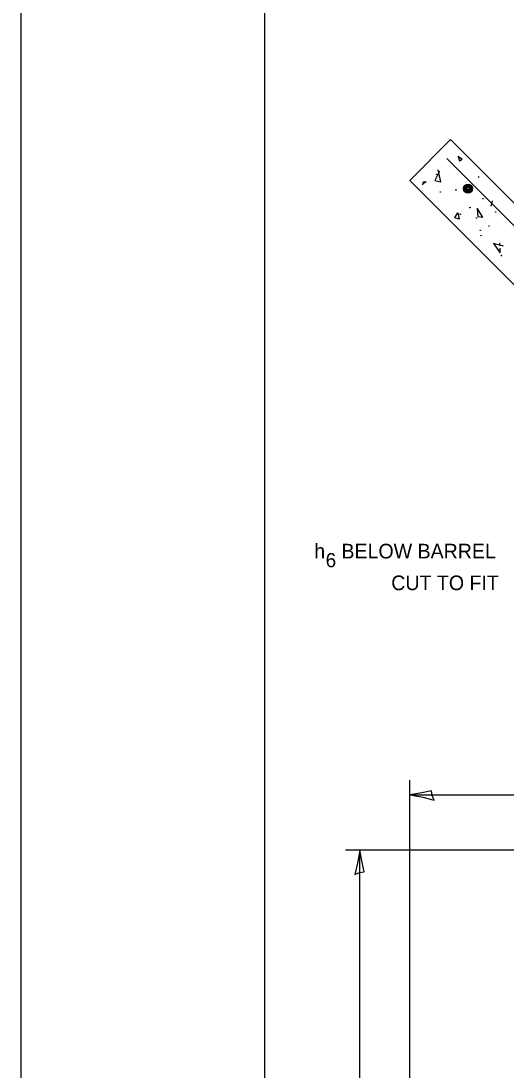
# Model space of a CAD drawing. Extents: x 2133490 to 2172050, y 2138301 to 2145980.
# Drawn here: x 2136350.1 to 2136549.1, y 2144806.7 to 2145236.7 of the extents above; entities that cross this region are included whole.
import ezdxf

# ---------------------------------------------------------------- set-up
doc = ezdxf.new("R2010")
doc.units = 0
for name, color, linetype in [('Level 40', 7, 'Continuous'), ('Level 63', 7, 'Continuous'), ('ROW_PR_Notes', 7, 'Continuous'), ('Sheets_50 Reference Boundary', 7, 'Continuous'), ('Sheets_General Details', 7, 'Continuous'), ('Sheets_Printer Plotting Border', 7, 'Continuous')]:
    doc.layers.add(name, color=color, linetype=linetype)

msp = doc.modelspace()

# ---------------------------------------------------------------- linework, layer by layer
at = {"layer": 'Level 40'}
for centre, radius in [((2136520.63, 2145173.86), 0.0947), ((2136533.48, 2145168.01), 1.89), ((2136533.48, 2145168.01), 1.42), ((2136533.48, 2145168.01), 0.947), ((2136522.14, 2145166.61), 0.0947), ((2136528.49, 2145167.51), 0.0947), ((2136533.48, 2145168.01), 0.473), ((2136534.23, 2145160.26), 0.0947), ((2136539.68, 2145163.89), 0.0947), ((2136530.3, 2145157.54), 0.0947), ((2136536.95, 2145156.03), 0.0947), ((2136544.81, 2145158.44), 0.0947), ((2136542.09, 2145152.7), 0.0947), ((2136538.47, 2145150.89), 0.0947), ((2136538.77, 2145148.77), 0.0947), ((2136547.23, 2145140.61), 0.0947)]:
    msp.add_circle(centre, radius, dxfattribs=at)
at = {"layer": 'Level 63'}
for points in [[(2136519.59, 2144917.4), (2136518.77, 2144919.32), (2136518.46, 2144921.17), (2136514.59, 2144920.36), (2136509.59, 2144919.49), (2136514.92, 2144918.52)], [(2136487.08, 2144886.84), (2136489, 2144887.66), (2136490.84, 2144887.97), (2136490.04, 2144891.84), (2136489.17, 2144896.84), (2136488.2, 2144891.51)]]:
    msp.add_lwpolyline(points, close=True, dxfattribs=at)
at = {"layer": 'ROW_PR_Notes'}
for p, q in [((2136509.59, 2145171.38), (2136526.33, 2145188.11)), ((2136658.56, 2145055.88), (2136526.33, 2145188.11)), ((2136574.32, 2145130.76), (2136524.75, 2145180.34)), ((2136531.14, 2145180.13), (2136529.24, 2145181.16)), ((2136529.41, 2145181.16), (2136529.93, 2145179.44)), ((2136529.93, 2145179.44), (2136531.14, 2145180.13)), ((2136521.77, 2145175.19), (2136519.83, 2145171.31)), ((2136522.32, 2145170.76), (2136521.21, 2145175.74)), ((2136537.69, 2145173.05), (2136538.04, 2145172.71)), ((2136642.13, 2145038.84), (2136509.59, 2145171.38)), ((2136516.31, 2145170.87), (2136514.77, 2145169.8)), ((2136514.97, 2145169.53), (2136515.17, 2145170.87)), ((2136515.17, 2145170.87), (2136516.31, 2145170.87)), ((2136519.83, 2145171.31), (2136522.32, 2145170.76)), ((2136543.39, 2145167.01), (2136543.39, 2145167.01)), ((2136543.35, 2145163.01), (2136542.8, 2145160.8)), ((2136528.1, 2145156.13), (2136529.24, 2145158.07)), ((2136529.84, 2145155.53), (2136528.1, 2145156)), ((2136529.24, 2145158.07), (2136529.84, 2145155.53)), ((2136539.48, 2145156.37), (2136537.26, 2145159.96)), ((2136537.26, 2145159.69), (2136537.54, 2145156.64)), ((2136537.54, 2145156.64), (2136539.48, 2145156.37)), ((2136548.06, 2145144.46), (2136543.9, 2145145.57)), ((2136543.9, 2145145.57), (2136546.67, 2145141.7)), ((2136546.45, 2145145.62), (2136546.58, 2145144.55)), ((2136546.67, 2145141.7), (2136546.67, 2145143.64)), ((2136509.59, 2144767.15), (2136509.59, 2144925.49)), ((2136509.59, 2144919.49), (2136600.43, 2144919.49)), ((2136639.28, 2144896.84), (2136483.17, 2144896.84)), ((2136489.17, 2144764.31), (2136489.17, 2144896.84))]:
    msp.add_line(p, q, dxfattribs=at)
at = {"layer": 'Sheets_50 Reference Boundary'}
msp.add_lwpolyline([(2136450.12, 2145649.45), (2138025.12, 2145649.45), (2138025.12, 2144649.46), (2136450.12, 2144649.46)], close=True, dxfattribs=at)
at = {"layer": 'Sheets_General Details'}
msp.add_line((2136350.12, 2145674.46), (2136350.12, 2144574.46), dxfattribs=at)
msp.add_lwpolyline([(2136450.12, 2145649.46), (2138025.12, 2145649.46), (2138025.12, 2144599.46), (2136450.12, 2144599.46)], close=True, dxfattribs=at)
at = {"layer": 'Sheets_Printer Plotting Border'}
msp.add_lwpolyline([(2136350.12, 2144574.46), (2138050.12, 2144574.46), (2138050.12, 2145674.46), (2136350.12, 2145674.46)], close=True, dxfattribs=at)

# ---------------------------------------------------------------- texts
at = {"layer": 'ROW_PR_Notes'}
for s, height, p in [('h   BELOW BARREL', 6, (2136470.42, 2145016.44)), ('6', 5.8, (2136475.08, 2145012.83)), ('CUT TO FIT', 6, (2136501.99, 2145003.44))]:
    msp.add_text(s, height=height, dxfattribs=at).set_placement(p)

doc.saveas('drawing.dxf')
